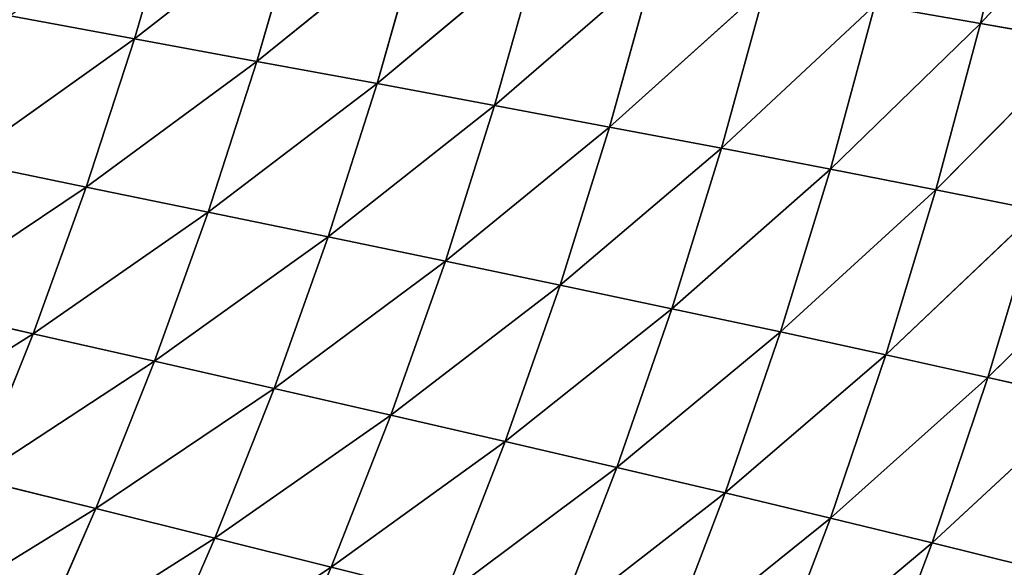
# Model space of a CAD drawing. Extents: x 0 to 605, y 0 to 400.
# Tile 909 of 1056: x 533 to 565, y 140 to 158. Entities that reach past the tile are written whole.
import ezdxf

# ---------------------------------------------------------------- set-up
doc = ezdxf.new("R2010")
doc.units = 0
doc.header["$LTSCALE"] = 25.4
doc.layers.get('0').update_dxf_attribs({"linetype": 'CONTINUOUS'})

# ---------------------------------------------------------------- blocks, each defined once
blk = doc.blocks.new('ATLANTA610_-_S_STL')
at = {"color": 0}
for p, q in [((566.112, 78.567, 259.968), (562.934, 75.192, 259.178)), ((566.112, 78.567, 259.968), (562.934, 75.192, 259.178)), ((567.928, 78.541, 254.549), (562.934, 75.192, 259.178)), ((567.928, 78.541, 254.549), (562.934, 75.192, 259.178)), ((567.928, 78.541, 254.549), (564.742, 75.172, 253.828)), ((567.928, 78.541, 254.549), (564.742, 75.172, 253.828)), ((569.556, 78.525, 249.07), (564.742, 75.172, 253.828)), ((569.556, 78.525, 249.07), (564.742, 75.172, 253.828)), ((560.94, 75.222, 264.463), (562.934, 75.192, 259.178)), ((560.94, 75.222, 264.463), (562.934, 75.192, 259.178)), ((562.934, 75.192, 259.178), (557.658, 72.005, 263.591)), ((562.934, 75.192, 259.178), (557.658, 72.005, 263.591)), ((562.934, 75.192, 259.178), (559.641, 71.98, 258.376)), ((562.934, 75.192, 259.178), (559.641, 71.98, 258.376)), ((564.742, 75.172, 253.828), (559.641, 71.98, 258.376)), ((564.742, 75.172, 253.828), (559.641, 71.98, 258.376)), ((564.742, 75.172, 253.828), (561.44, 71.964, 253.098)), ((564.742, 75.172, 253.828), (561.44, 71.964, 253.098)), ((566.365, 75.161, 248.421), (561.44, 71.964, 253.098)), ((566.365, 75.161, 248.421), (561.44, 71.964, 253.098)), ((562.934, 75.192, 259.178), (564.742, 75.172, 253.828)), ((562.934, 75.192, 259.178), (564.742, 75.172, 253.828)), ((566.365, 75.161, 248.421), (563.058, 71.959, 247.763)), ((566.365, 75.161, 248.421), (563.058, 71.959, 247.763)), ((567.804, 75.16, 242.963), (563.058, 71.959, 247.763)), ((567.804, 75.16, 242.963), (563.058, 71.959, 247.763)), ((569.061, 75.169, 237.458), (564.495, 71.965, 242.378)), ((569.061, 75.169, 237.458), (564.495, 71.965, 242.378)), ((567.804, 75.16, 242.963), (564.495, 71.965, 242.378)), ((567.804, 75.16, 242.963), (564.495, 71.965, 242.378)), ((564.742, 75.172, 253.828), (566.365, 75.161, 248.421)), ((564.742, 75.172, 253.828), (566.365, 75.161, 248.421)), ((559.641, 71.98, 258.376), (554.266, 68.952, 262.706)), ((559.641, 71.98, 258.376), (554.266, 68.952, 262.706)), ((559.641, 71.98, 258.376), (556.236, 68.931, 257.562)), ((559.641, 71.98, 258.376), (556.236, 68.931, 257.562)), ((561.44, 71.964, 253.098), (556.236, 68.931, 257.562)), ((561.44, 71.964, 253.098), (556.236, 68.931, 257.562)), ((559.641, 71.98, 258.376), (557.658, 72.005, 263.591)), ((559.641, 71.98, 258.376), (557.658, 72.005, 263.591)), ((561.44, 71.964, 253.098), (558.027, 68.921, 252.356)), ((561.44, 71.964, 253.098), (558.027, 68.921, 252.356)), ((563.058, 71.959, 247.763), (558.027, 68.921, 252.356)), ((563.058, 71.959, 247.763), (558.027, 68.921, 252.356)), ((564.495, 71.965, 242.378), (559.64, 68.921, 247.095)), ((564.495, 71.965, 242.378), (559.64, 68.921, 247.095)), ((563.058, 71.959, 247.763), (559.64, 68.921, 247.095)), ((563.058, 71.959, 247.763), (559.64, 68.921, 247.095)), ((561.44, 71.964, 253.098), (559.641, 71.98, 258.376)), ((561.44, 71.964, 253.098), (559.641, 71.98, 258.376)), ((564.495, 71.965, 242.378), (561.075, 68.933, 241.784)), ((564.495, 71.965, 242.378), (561.075, 68.933, 241.784)), ((563.058, 71.959, 247.763), (561.44, 71.964, 253.098)), ((563.058, 71.959, 247.763), (561.44, 71.964, 253.098)), ((564.495, 71.965, 242.378), (563.058, 71.959, 247.763)), ((564.495, 71.965, 242.378), (563.058, 71.959, 247.763)), ((565.754, 71.982, 236.947), (564.495, 71.965, 242.378)), ((565.754, 71.982, 236.947), (564.495, 71.965, 242.378)), ((556.236, 68.931, 257.562), (550.768, 66.062, 261.806)), ((556.236, 68.931, 257.562), (550.768, 66.062, 261.806)), ((556.236, 68.931, 257.562), (552.726, 66.046, 256.735)), ((556.236, 68.931, 257.562), (552.726, 66.046, 256.735)), ((558.027, 68.921, 252.356), (552.726, 66.046, 256.735)), ((558.027, 68.921, 252.356), (552.726, 66.046, 256.735)), ((554.266, 68.952, 262.706), (556.236, 68.931, 257.562)), ((554.266, 68.952, 262.706), (556.236, 68.931, 257.562)), ((558.027, 68.921, 252.356), (554.508, 66.04, 251.603)), ((558.027, 68.921, 252.356), (554.508, 66.04, 251.603)), ((559.64, 68.921, 247.095), (554.508, 66.04, 251.603)), ((559.64, 68.921, 247.095), (554.508, 66.04, 251.603)), ((561.075, 68.933, 241.784), (556.115, 66.046, 246.417)), ((561.075, 68.933, 241.784), (556.115, 66.046, 246.417)), ((559.64, 68.921, 247.095), (556.115, 66.046, 246.417)), ((559.64, 68.921, 247.095), (556.115, 66.046, 246.417)), ((556.236, 68.931, 257.562), (558.027, 68.921, 252.356)), ((556.236, 68.931, 257.562), (558.027, 68.921, 252.356)), ((558.027, 68.921, 252.356), (559.64, 68.921, 247.095)), ((558.027, 68.921, 252.356), (559.64, 68.921, 247.095)), ((559.64, 68.921, 247.095), (561.075, 68.933, 241.784)), ((559.64, 68.921, 247.095), (561.075, 68.933, 241.784)), ((552.726, 66.046, 256.735), (547.172, 63.333, 260.893)), ((552.726, 66.046, 256.735), (547.172, 63.333, 260.893)), ((552.726, 66.046, 256.735), (549.117, 63.32, 255.896)), ((552.726, 66.046, 256.735), (549.117, 63.32, 255.896)), ((554.508, 66.04, 251.603), (549.117, 63.32, 255.896)), ((554.508, 66.04, 251.603), (549.117, 63.32, 255.896)), ((552.726, 66.046, 256.735), (550.768, 66.062, 261.806)), ((552.726, 66.046, 256.735), (550.768, 66.062, 261.806)), ((556.115, 66.046, 246.417), (550.889, 63.32, 250.839)), ((556.115, 66.046, 246.417), (550.889, 63.32, 250.839)), ((554.508, 66.04, 251.603), (550.889, 63.32, 250.839)), ((554.508, 66.04, 251.603), (550.889, 63.32, 250.839)), ((557.548, 66.064, 241.182), (552.49, 63.331, 245.729)), ((557.548, 66.064, 241.182), (552.49, 63.331, 245.729)), ((556.115, 66.046, 246.417), (552.49, 63.331, 245.729)), ((556.115, 66.046, 246.417), (552.49, 63.331, 245.729)), ((554.508, 66.04, 251.603), (552.726, 66.046, 256.735)), ((554.508, 66.04, 251.603), (552.726, 66.046, 256.735)), ((556.115, 66.046, 246.417), (554.508, 66.04, 251.603)), ((556.115, 66.046, 246.417), (554.508, 66.04, 251.603)), ((557.548, 66.064, 241.182), (556.115, 66.046, 246.417)), ((557.548, 66.064, 241.182), (556.115, 66.046, 246.417)), ((547.172, 63.333, 260.893), (543.485, 60.759, 259.966)), ((547.172, 63.333, 260.893), (543.485, 60.759, 259.966)), ((549.117, 63.32, 255.896), (543.485, 60.759, 259.966)), ((549.117, 63.32, 255.896), (543.485, 60.759, 259.966)), ((549.117, 63.32, 255.896), (545.416, 60.751, 255.044)), ((549.117, 63.32, 255.896), (545.416, 60.751, 255.044)), ((550.889, 63.32, 250.839), (545.416, 60.751, 255.044)), ((550.889, 63.32, 250.839), (545.416, 60.751, 255.044)), ((547.172, 63.333, 260.893), (549.117, 63.32, 255.896)), ((547.172, 63.333, 260.893), (549.117, 63.32, 255.896)), ((552.49, 63.331, 245.729), (547.178, 60.755, 250.064)), ((552.49, 63.331, 245.729), (547.178, 60.755, 250.064)), ((550.889, 63.32, 250.839), (547.178, 60.755, 250.064)), ((550.889, 63.32, 250.839), (547.178, 60.755, 250.064)), ((553.921, 63.354, 240.571), (548.772, 60.77, 245.031)), ((553.921, 63.354, 240.571), (548.772, 60.77, 245.031)), ((552.49, 63.331, 245.729), (548.772, 60.77, 245.031)), ((552.49, 63.331, 245.729), (548.772, 60.77, 245.031)), ((549.117, 63.32, 255.896), (550.889, 63.32, 250.839)), ((549.117, 63.32, 255.896), (550.889, 63.32, 250.839)), ((550.889, 63.32, 250.839), (552.49, 63.331, 245.729)), ((550.889, 63.32, 250.839), (552.49, 63.331, 245.729)), ((552.49, 63.331, 245.729), (553.921, 63.354, 240.571)), ((552.49, 63.331, 245.729), (553.921, 63.354, 240.571)), ((543.485, 60.759, 259.966), (539.714, 58.338, 259.025)), ((543.485, 60.759, 259.966), (539.714, 58.338, 259.025)), ((545.416, 60.751, 255.044), (539.714, 58.338, 259.025)), ((545.416, 60.751, 255.044), (539.714, 58.338, 259.025)), ((543.485, 60.759, 259.966), (541.385, 60.779, 264.824)), ((543.485, 60.759, 259.966), (541.385, 60.779, 264.824)), ((547.178, 60.755, 250.064), (541.63, 58.334, 254.18)), ((547.178, 60.755, 250.064), (541.63, 58.334, 254.18)), ((545.416, 60.751, 255.044), (541.63, 58.334, 254.18)), ((545.416, 60.751, 255.044), (541.63, 58.334, 254.18)), ((548.772, 60.77, 245.031), (543.38, 58.341, 249.277)), ((548.772, 60.77, 245.031), (543.38, 58.341, 249.277)), ((547.178, 60.755, 250.064), (543.38, 58.341, 249.277)), ((547.178, 60.755, 250.064), (543.38, 58.341, 249.277)), ((545.416, 60.751, 255.044), (543.485, 60.759, 259.966)), ((545.416, 60.751, 255.044), (543.485, 60.759, 259.966)), ((550.199, 60.798, 239.951), (544.966, 58.36, 244.322)), ((550.199, 60.798, 239.951), (544.966, 58.36, 244.322)), ((548.772, 60.77, 245.031), (544.966, 58.36, 244.322)), ((548.772, 60.77, 245.031), (544.966, 58.36, 244.322)), ((547.178, 60.755, 250.064), (545.416, 60.751, 255.044)), ((547.178, 60.755, 250.064), (545.416, 60.751, 255.044)), ((548.772, 60.77, 245.031), (547.178, 60.755, 250.064)), ((548.772, 60.77, 245.031), (547.178, 60.755, 250.064)), ((550.199, 60.798, 239.951), (548.772, 60.77, 245.031)), ((550.199, 60.798, 239.951), (548.772, 60.77, 245.031)), ((539.714, 58.338, 259.025), (535.867, 56.065, 258.07)), ((539.714, 58.338, 259.025), (535.867, 56.065, 258.07)), ((541.63, 58.334, 254.18), (535.867, 56.065, 258.07)), ((541.63, 58.334, 254.18), (535.867, 56.065, 258.07)), ((537.633, 58.354, 263.808), (539.714, 58.338, 259.025)), ((537.633, 58.354, 263.808), (539.714, 58.338, 259.025)), ((543.38, 58.341, 249.277), (537.765, 56.064, 253.302)), ((543.38, 58.341, 249.277), (537.765, 56.064, 253.302)), ((541.63, 58.334, 254.18), (537.765, 56.064, 253.302)), ((541.63, 58.334, 254.18), (537.765, 56.064, 253.302)), ((544.966, 58.36, 244.322), (539.502, 56.074, 248.478)), ((544.966, 58.36, 244.322), (539.502, 56.074, 248.478)), ((543.38, 58.341, 249.277), (539.502, 56.074, 248.478)), ((543.38, 58.341, 249.277), (539.502, 56.074, 248.478)), ((539.714, 58.338, 259.025), (541.63, 58.334, 254.18)), ((539.714, 58.338, 259.025), (541.63, 58.334, 254.18)), ((546.389, 58.391, 239.322), (541.079, 56.096, 243.604)), ((546.389, 58.391, 239.322), (541.079, 56.096, 243.604)), ((544.966, 58.36, 244.322), (541.079, 56.096, 243.604)), ((544.966, 58.36, 244.322), (541.079, 56.096, 243.604)), ((541.63, 58.334, 254.18), (543.38, 58.341, 249.277)), ((541.63, 58.334, 254.18), (543.38, 58.341, 249.277)), ((543.38, 58.341, 249.277), (544.966, 58.36, 244.322)), ((543.38, 58.341, 249.277), (544.966, 58.36, 244.322)), ((544.966, 58.36, 244.322), (546.389, 58.391, 239.322)), ((544.966, 58.36, 244.322), (546.389, 58.391, 239.322)), ((542.497, 56.13, 238.684), (537.117, 53.971, 242.875)), ((542.497, 56.13, 238.684), (537.117, 53.971, 242.875)), ((542.497, 56.13, 238.684), (541.079, 56.096, 243.604)), ((542.497, 56.13, 238.684), (541.079, 56.096, 243.604)), ((535.867, 56.065, 258.07), (531.947, 53.933, 257.101)), ((535.867, 56.065, 258.07), (531.947, 53.933, 257.101)), ((535.867, 56.065, 258.07), (533.806, 56.078, 262.776)), ((535.867, 56.065, 258.07), (533.806, 56.078, 262.776)), ((539.502, 56.074, 248.478), (533.828, 53.934, 252.412)), ((539.502, 56.074, 248.478), (533.828, 53.934, 252.412)), ((537.765, 56.064, 253.302), (533.828, 53.934, 252.412)), ((537.765, 56.064, 253.302), (533.828, 53.934, 252.412)), ((541.079, 56.096, 243.604), (535.551, 53.947, 247.668)), ((541.079, 56.096, 243.604), (535.551, 53.947, 247.668)), ((539.502, 56.074, 248.478), (535.551, 53.947, 247.668)), ((539.502, 56.074, 248.478), (535.551, 53.947, 247.668)), ((537.765, 56.064, 253.302), (535.867, 56.065, 258.07)), ((537.765, 56.064, 253.302), (535.867, 56.065, 258.07)), ((541.079, 56.096, 243.604), (537.117, 53.971, 242.875)), ((541.079, 56.096, 243.604), (537.117, 53.971, 242.875)), ((539.502, 56.074, 248.478), (537.765, 56.064, 253.302)), ((539.502, 56.074, 248.478), (537.765, 56.064, 253.302)), ((541.079, 56.096, 243.604), (539.502, 56.074, 248.478)), ((541.079, 56.096, 243.604), (539.502, 56.074, 248.478)), ((535.551, 53.947, 247.668), (529.824, 51.938, 251.51)), ((535.551, 53.947, 247.668), (529.824, 51.938, 251.51)), ((533.828, 53.934, 252.412), (529.824, 51.938, 251.51)), ((533.828, 53.934, 252.412), (529.824, 51.938, 251.51)), ((537.117, 53.971, 242.875), (531.531, 51.953, 246.848)), ((537.117, 53.971, 242.875), (531.531, 51.953, 246.848)), ((535.551, 53.947, 247.668), (531.531, 51.953, 246.848)), ((535.551, 53.947, 247.668), (531.531, 51.953, 246.848)), ((531.947, 53.933, 257.101), (533.828, 53.934, 252.412)), ((531.947, 53.933, 257.101), (533.828, 53.934, 252.412)), ((537.117, 53.971, 242.875), (533.085, 51.978, 242.137)), ((537.117, 53.971, 242.875), (533.085, 51.978, 242.137)), ((533.828, 53.934, 252.412), (535.551, 53.947, 247.668)), ((533.828, 53.934, 252.412), (535.551, 53.947, 247.668)), ((535.551, 53.947, 247.668), (537.117, 53.971, 242.875)), ((535.551, 53.947, 247.668), (537.117, 53.971, 242.875)), ((537.117, 53.971, 242.875), (538.528, 54.007, 238.037)), ((537.117, 53.971, 242.875), (538.528, 54.007, 238.037))]:
    blk.add_line(p, q, dxfattribs=at)
mesh = blk.add_polyface(dxfattribs=at)
corners = [(560.94, 75.222, 264.463), (566.112, 78.567, 259.968), (562.934, 75.192, 259.178)]
mesh.append_faces([[corners[k] for k in face] for face in [(0, 1, 2)]], dxfattribs={"color": 0})
mesh = blk.add_polyface(dxfattribs=at)
corners = [(566.112, 78.567, 259.968), (567.928, 78.541, 254.549), (562.934, 75.192, 259.178)]
mesh.append_faces([[corners[k] for k in face] for face in [(0, 1, 2)]], dxfattribs={"color": 0})
mesh = blk.add_polyface(dxfattribs=at)
corners = [(562.934, 75.192, 259.178), (567.928, 78.541, 254.549), (564.742, 75.172, 253.828)]
mesh.append_faces([[corners[k] for k in face] for face in [(0, 1, 2)]], dxfattribs={"color": 0})
mesh = blk.add_polyface(dxfattribs=at)
corners = [(567.928, 78.541, 254.549), (569.556, 78.525, 249.07), (564.742, 75.172, 253.828)]
mesh.append_faces([[corners[k] for k in face] for face in [(0, 1, 2)]], dxfattribs={"color": 0})
mesh = blk.add_polyface(dxfattribs=at)
corners = [(564.742, 75.172, 253.828), (569.556, 78.525, 249.07), (566.365, 75.161, 248.421)]
mesh.append_faces([[corners[k] for k in face] for face in [(0, 1, 2)]], dxfattribs={"color": 0})
mesh = blk.add_polyface(dxfattribs=at)
corners = [(560.94, 75.222, 264.463), (562.934, 75.192, 259.178), (557.658, 72.005, 263.591)]
mesh.append_faces([[corners[k] for k in face] for face in [(0, 1, 2)]], dxfattribs={"color": 0})
mesh = blk.add_polyface(dxfattribs=at)
corners = [(557.658, 72.005, 263.591), (562.934, 75.192, 259.178), (559.641, 71.98, 258.376)]
mesh.append_faces([[corners[k] for k in face] for face in [(0, 1, 2)]], dxfattribs={"color": 0})
mesh = blk.add_polyface(dxfattribs=at)
corners = [(562.934, 75.192, 259.178), (564.742, 75.172, 253.828), (559.641, 71.98, 258.376)]
mesh.append_faces([[corners[k] for k in face] for face in [(0, 1, 2)]], dxfattribs={"color": 0})
mesh = blk.add_polyface(dxfattribs=at)
corners = [(559.641, 71.98, 258.376), (564.742, 75.172, 253.828), (561.44, 71.964, 253.098)]
mesh.append_faces([[corners[k] for k in face] for face in [(0, 1, 2)]], dxfattribs={"color": 0})
mesh = blk.add_polyface(dxfattribs=at)
corners = [(564.742, 75.172, 253.828), (566.365, 75.161, 248.421), (561.44, 71.964, 253.098)]
mesh.append_faces([[corners[k] for k in face] for face in [(0, 1, 2)]], dxfattribs={"color": 0})
mesh = blk.add_polyface(dxfattribs=at)
corners = [(561.44, 71.964, 253.098), (566.365, 75.161, 248.421), (563.058, 71.959, 247.763)]
mesh.append_faces([[corners[k] for k in face] for face in [(0, 1, 2)]], dxfattribs={"color": 0})
mesh = blk.add_polyface(dxfattribs=at)
corners = [(566.365, 75.161, 248.421), (567.804, 75.16, 242.963), (563.058, 71.959, 247.763)]
mesh.append_faces([[corners[k] for k in face] for face in [(0, 1, 2)]], dxfattribs={"color": 0})
mesh = blk.add_polyface(dxfattribs=at)
corners = [(563.058, 71.959, 247.763), (567.804, 75.16, 242.963), (564.495, 71.965, 242.378)]
mesh.append_faces([[corners[k] for k in face] for face in [(0, 1, 2)]], dxfattribs={"color": 0})
mesh = blk.add_polyface(dxfattribs=at)
corners = [(567.804, 75.16, 242.963), (569.061, 75.169, 237.458), (564.495, 71.965, 242.378)]
mesh.append_faces([[corners[k] for k in face] for face in [(0, 1, 2)]], dxfattribs={"color": 0})
mesh = blk.add_polyface(dxfattribs=at)
corners = [(564.495, 71.965, 242.378), (569.061, 75.169, 237.458), (565.754, 71.982, 236.947)]
mesh.append_faces([[corners[k] for k in face] for face in [(0, 1, 2)]], dxfattribs={"color": 0})
mesh = blk.add_polyface(dxfattribs=at)
corners = [(557.658, 72.005, 263.591), (559.641, 71.98, 258.376), (554.266, 68.952, 262.706)]
mesh.append_faces([[corners[k] for k in face] for face in [(0, 1, 2)]], dxfattribs={"color": 0})
mesh = blk.add_polyface(dxfattribs=at)
corners = [(554.266, 68.952, 262.706), (559.641, 71.98, 258.376), (556.236, 68.931, 257.562)]
mesh.append_faces([[corners[k] for k in face] for face in [(0, 1, 2)]], dxfattribs={"color": 0})
mesh = blk.add_polyface(dxfattribs=at)
corners = [(559.641, 71.98, 258.376), (561.44, 71.964, 253.098), (556.236, 68.931, 257.562)]
mesh.append_faces([[corners[k] for k in face] for face in [(0, 1, 2)]], dxfattribs={"color": 0})
mesh = blk.add_polyface(dxfattribs=at)
corners = [(556.236, 68.931, 257.562), (561.44, 71.964, 253.098), (558.027, 68.921, 252.356)]
mesh.append_faces([[corners[k] for k in face] for face in [(0, 1, 2)]], dxfattribs={"color": 0})
mesh = blk.add_polyface(dxfattribs=at)
corners = [(561.44, 71.964, 253.098), (563.058, 71.959, 247.763), (558.027, 68.921, 252.356)]
mesh.append_faces([[corners[k] for k in face] for face in [(0, 1, 2)]], dxfattribs={"color": 0})
mesh = blk.add_polyface(dxfattribs=at)
corners = [(558.027, 68.921, 252.356), (563.058, 71.959, 247.763), (559.64, 68.921, 247.095)]
mesh.append_faces([[corners[k] for k in face] for face in [(0, 1, 2)]], dxfattribs={"color": 0})
mesh = blk.add_polyface(dxfattribs=at)
corners = [(563.058, 71.959, 247.763), (564.495, 71.965, 242.378), (559.64, 68.921, 247.095)]
mesh.append_faces([[corners[k] for k in face] for face in [(0, 1, 2)]], dxfattribs={"color": 0})
mesh = blk.add_polyface(dxfattribs=at)
corners = [(559.64, 68.921, 247.095), (564.495, 71.965, 242.378), (561.075, 68.933, 241.784)]
mesh.append_faces([[corners[k] for k in face] for face in [(0, 1, 2)]], dxfattribs={"color": 0})
mesh = blk.add_polyface(dxfattribs=at)
corners = [(564.495, 71.965, 242.378), (565.754, 71.982, 236.947), (561.075, 68.933, 241.784)]
mesh.append_faces([[corners[k] for k in face] for face in [(0, 1, 2)]], dxfattribs={"color": 0})
mesh = blk.add_polyface(dxfattribs=at)
corners = [(554.266, 68.952, 262.706), (556.236, 68.931, 257.562), (550.768, 66.062, 261.806)]
mesh.append_faces([[corners[k] for k in face] for face in [(0, 1, 2)]], dxfattribs={"color": 0})
mesh = blk.add_polyface(dxfattribs=at)
corners = [(550.768, 66.062, 261.806), (556.236, 68.931, 257.562), (552.726, 66.046, 256.735)]
mesh.append_faces([[corners[k] for k in face] for face in [(0, 1, 2)]], dxfattribs={"color": 0})
mesh = blk.add_polyface(dxfattribs=at)
corners = [(556.236, 68.931, 257.562), (558.027, 68.921, 252.356), (552.726, 66.046, 256.735)]
mesh.append_faces([[corners[k] for k in face] for face in [(0, 1, 2)]], dxfattribs={"color": 0})
mesh = blk.add_polyface(dxfattribs=at)
corners = [(552.726, 66.046, 256.735), (558.027, 68.921, 252.356), (554.508, 66.04, 251.603)]
mesh.append_faces([[corners[k] for k in face] for face in [(0, 1, 2)]], dxfattribs={"color": 0})
mesh = blk.add_polyface(dxfattribs=at)
corners = [(558.027, 68.921, 252.356), (559.64, 68.921, 247.095), (554.508, 66.04, 251.603)]
mesh.append_faces([[corners[k] for k in face] for face in [(0, 1, 2)]], dxfattribs={"color": 0})
mesh = blk.add_polyface(dxfattribs=at)
corners = [(554.508, 66.04, 251.603), (559.64, 68.921, 247.095), (556.115, 66.046, 246.417)]
mesh.append_faces([[corners[k] for k in face] for face in [(0, 1, 2)]], dxfattribs={"color": 0})
mesh = blk.add_polyface(dxfattribs=at)
corners = [(559.64, 68.921, 247.095), (561.075, 68.933, 241.784), (556.115, 66.046, 246.417)]
mesh.append_faces([[corners[k] for k in face] for face in [(0, 1, 2)]], dxfattribs={"color": 0})
mesh = blk.add_polyface(dxfattribs=at)
corners = [(556.115, 66.046, 246.417), (561.075, 68.933, 241.784), (557.548, 66.064, 241.182)]
mesh.append_faces([[corners[k] for k in face] for face in [(0, 1, 2)]], dxfattribs={"color": 0})
mesh = blk.add_polyface(dxfattribs=at)
corners = [(550.768, 66.062, 261.806), (552.726, 66.046, 256.735), (547.172, 63.333, 260.893)]
mesh.append_faces([[corners[k] for k in face] for face in [(0, 1, 2)]], dxfattribs={"color": 0})
mesh = blk.add_polyface(dxfattribs=at)
corners = [(547.172, 63.333, 260.893), (552.726, 66.046, 256.735), (549.117, 63.32, 255.896)]
mesh.append_faces([[corners[k] for k in face] for face in [(0, 1, 2)]], dxfattribs={"color": 0})
mesh = blk.add_polyface(dxfattribs=at)
corners = [(552.726, 66.046, 256.735), (554.508, 66.04, 251.603), (549.117, 63.32, 255.896)]
mesh.append_faces([[corners[k] for k in face] for face in [(0, 1, 2)]], dxfattribs={"color": 0})
mesh = blk.add_polyface(dxfattribs=at)
corners = [(549.117, 63.32, 255.896), (554.508, 66.04, 251.603), (550.889, 63.32, 250.839)]
mesh.append_faces([[corners[k] for k in face] for face in [(0, 1, 2)]], dxfattribs={"color": 0})
mesh = blk.add_polyface(dxfattribs=at)
corners = [(554.508, 66.04, 251.603), (556.115, 66.046, 246.417), (550.889, 63.32, 250.839)]
mesh.append_faces([[corners[k] for k in face] for face in [(0, 1, 2)]], dxfattribs={"color": 0})
mesh = blk.add_polyface(dxfattribs=at)
corners = [(550.889, 63.32, 250.839), (556.115, 66.046, 246.417), (552.49, 63.331, 245.729)]
mesh.append_faces([[corners[k] for k in face] for face in [(0, 1, 2)]], dxfattribs={"color": 0})
mesh = blk.add_polyface(dxfattribs=at)
corners = [(556.115, 66.046, 246.417), (557.548, 66.064, 241.182), (552.49, 63.331, 245.729)]
mesh.append_faces([[corners[k] for k in face] for face in [(0, 1, 2)]], dxfattribs={"color": 0})
mesh = blk.add_polyface(dxfattribs=at)
corners = [(552.49, 63.331, 245.729), (557.548, 66.064, 241.182), (553.921, 63.354, 240.571)]
mesh.append_faces([[corners[k] for k in face] for face in [(0, 1, 2)]], dxfattribs={"color": 0})
mesh = blk.add_polyface(dxfattribs=at)
corners = [(541.385, 60.779, 264.824), (547.172, 63.333, 260.893), (543.485, 60.759, 259.966)]
mesh.append_faces([[corners[k] for k in face] for face in [(0, 1, 2)]], dxfattribs={"color": 0})
mesh = blk.add_polyface(dxfattribs=at)
corners = [(547.172, 63.333, 260.893), (549.117, 63.32, 255.896), (543.485, 60.759, 259.966)]
mesh.append_faces([[corners[k] for k in face] for face in [(0, 1, 2)]], dxfattribs={"color": 0})
mesh = blk.add_polyface(dxfattribs=at)
corners = [(543.485, 60.759, 259.966), (549.117, 63.32, 255.896), (545.416, 60.751, 255.044)]
mesh.append_faces([[corners[k] for k in face] for face in [(0, 1, 2)]], dxfattribs={"color": 0})
mesh = blk.add_polyface(dxfattribs=at)
corners = [(549.117, 63.32, 255.896), (550.889, 63.32, 250.839), (545.416, 60.751, 255.044)]
mesh.append_faces([[corners[k] for k in face] for face in [(0, 1, 2)]], dxfattribs={"color": 0})
mesh = blk.add_polyface(dxfattribs=at)
corners = [(545.416, 60.751, 255.044), (550.889, 63.32, 250.839), (547.178, 60.755, 250.064)]
mesh.append_faces([[corners[k] for k in face] for face in [(0, 1, 2)]], dxfattribs={"color": 0})
mesh = blk.add_polyface(dxfattribs=at)
corners = [(550.889, 63.32, 250.839), (552.49, 63.331, 245.729), (547.178, 60.755, 250.064)]
mesh.append_faces([[corners[k] for k in face] for face in [(0, 1, 2)]], dxfattribs={"color": 0})
mesh = blk.add_polyface(dxfattribs=at)
corners = [(547.178, 60.755, 250.064), (552.49, 63.331, 245.729), (548.772, 60.77, 245.031)]
mesh.append_faces([[corners[k] for k in face] for face in [(0, 1, 2)]], dxfattribs={"color": 0})
mesh = blk.add_polyface(dxfattribs=at)
corners = [(552.49, 63.331, 245.729), (553.921, 63.354, 240.571), (548.772, 60.77, 245.031)]
mesh.append_faces([[corners[k] for k in face] for face in [(0, 1, 2)]], dxfattribs={"color": 0})
mesh = blk.add_polyface(dxfattribs=at)
corners = [(548.772, 60.77, 245.031), (553.921, 63.354, 240.571), (550.199, 60.798, 239.951)]
mesh.append_faces([[corners[k] for k in face] for face in [(0, 1, 2)]], dxfattribs={"color": 0})
mesh = blk.add_polyface(dxfattribs=at)
corners = [(537.633, 58.354, 263.808), (543.485, 60.759, 259.966), (539.714, 58.338, 259.025), (541.385, 60.779, 264.824)]
mesh.append_faces([[corners[k] for k in face] for face in [(0, 1, 2), (1, 0, 3)]], dxfattribs={"vtx0": -1, "color": 0})
mesh = blk.add_polyface(dxfattribs=at)
corners = [(543.485, 60.759, 259.966), (545.416, 60.751, 255.044), (539.714, 58.338, 259.025)]
mesh.append_faces([[corners[k] for k in face] for face in [(0, 1, 2)]], dxfattribs={"color": 0})
mesh = blk.add_polyface(dxfattribs=at)
corners = [(539.714, 58.338, 259.025), (545.416, 60.751, 255.044), (541.63, 58.334, 254.18)]
mesh.append_faces([[corners[k] for k in face] for face in [(0, 1, 2)]], dxfattribs={"color": 0})
mesh = blk.add_polyface(dxfattribs=at)
corners = [(545.416, 60.751, 255.044), (547.178, 60.755, 250.064), (541.63, 58.334, 254.18)]
mesh.append_faces([[corners[k] for k in face] for face in [(0, 1, 2)]], dxfattribs={"color": 0})
mesh = blk.add_polyface(dxfattribs=at)
corners = [(541.63, 58.334, 254.18), (547.178, 60.755, 250.064), (543.38, 58.341, 249.277)]
mesh.append_faces([[corners[k] for k in face] for face in [(0, 1, 2)]], dxfattribs={"color": 0})
mesh = blk.add_polyface(dxfattribs=at)
corners = [(547.178, 60.755, 250.064), (548.772, 60.77, 245.031), (543.38, 58.341, 249.277)]
mesh.append_faces([[corners[k] for k in face] for face in [(0, 1, 2)]], dxfattribs={"color": 0})
mesh = blk.add_polyface(dxfattribs=at)
corners = [(543.38, 58.341, 249.277), (548.772, 60.77, 245.031), (544.966, 58.36, 244.322)]
mesh.append_faces([[corners[k] for k in face] for face in [(0, 1, 2)]], dxfattribs={"color": 0})
mesh = blk.add_polyface(dxfattribs=at)
corners = [(548.772, 60.77, 245.031), (550.199, 60.798, 239.951), (544.966, 58.36, 244.322)]
mesh.append_faces([[corners[k] for k in face] for face in [(0, 1, 2)]], dxfattribs={"color": 0})
mesh = blk.add_polyface(dxfattribs=at)
corners = [(544.966, 58.36, 244.322), (550.199, 60.798, 239.951), (546.389, 58.391, 239.322)]
mesh.append_faces([[corners[k] for k in face] for face in [(0, 1, 2)]], dxfattribs={"color": 0})
mesh = blk.add_polyface(dxfattribs=at)
corners = [(533.806, 56.078, 262.776), (539.714, 58.338, 259.025), (535.867, 56.065, 258.07), (537.633, 58.354, 263.808)]
mesh.append_faces([[corners[k] for k in face] for face in [(0, 1, 2), (1, 0, 3)]], dxfattribs={"vtx0": -1, "color": 0})
mesh = blk.add_polyface(dxfattribs=at)
corners = [(539.714, 58.338, 259.025), (541.63, 58.334, 254.18), (535.867, 56.065, 258.07)]
mesh.append_faces([[corners[k] for k in face] for face in [(0, 1, 2)]], dxfattribs={"color": 0})
mesh = blk.add_polyface(dxfattribs=at)
corners = [(535.867, 56.065, 258.07), (541.63, 58.334, 254.18), (537.765, 56.064, 253.302)]
mesh.append_faces([[corners[k] for k in face] for face in [(0, 1, 2)]], dxfattribs={"color": 0})
mesh = blk.add_polyface(dxfattribs=at)
corners = [(541.63, 58.334, 254.18), (543.38, 58.341, 249.277), (537.765, 56.064, 253.302)]
mesh.append_faces([[corners[k] for k in face] for face in [(0, 1, 2)]], dxfattribs={"color": 0})
mesh = blk.add_polyface(dxfattribs=at)
corners = [(537.765, 56.064, 253.302), (543.38, 58.341, 249.277), (539.502, 56.074, 248.478)]
mesh.append_faces([[corners[k] for k in face] for face in [(0, 1, 2)]], dxfattribs={"color": 0})
mesh = blk.add_polyface(dxfattribs=at)
corners = [(543.38, 58.341, 249.277), (544.966, 58.36, 244.322), (539.502, 56.074, 248.478)]
mesh.append_faces([[corners[k] for k in face] for face in [(0, 1, 2)]], dxfattribs={"color": 0})
mesh = blk.add_polyface(dxfattribs=at)
corners = [(539.502, 56.074, 248.478), (544.966, 58.36, 244.322), (541.079, 56.096, 243.604)]
mesh.append_faces([[corners[k] for k in face] for face in [(0, 1, 2)]], dxfattribs={"color": 0})
mesh = blk.add_polyface(dxfattribs=at)
corners = [(544.966, 58.36, 244.322), (546.389, 58.391, 239.322), (541.079, 56.096, 243.604)]
mesh.append_faces([[corners[k] for k in face] for face in [(0, 1, 2)]], dxfattribs={"color": 0})
mesh = blk.add_polyface(dxfattribs=at)
corners = [(541.079, 56.096, 243.604), (546.389, 58.391, 239.322), (542.497, 56.13, 238.684)]
mesh.append_faces([[corners[k] for k in face] for face in [(0, 1, 2)]], dxfattribs={"color": 0})
mesh = blk.add_polyface(dxfattribs=at)
corners = [(541.079, 56.096, 243.604), (542.497, 56.13, 238.684), (537.117, 53.971, 242.875)]
mesh.append_faces([[corners[k] for k in face] for face in [(0, 1, 2)]], dxfattribs={"color": 0})
mesh = blk.add_polyface(dxfattribs=at)
corners = [(537.117, 53.971, 242.875), (542.497, 56.13, 238.684), (538.528, 54.007, 238.037)]
mesh.append_faces([[corners[k] for k in face] for face in [(0, 1, 2)]], dxfattribs={"color": 0})
mesh = blk.add_polyface(dxfattribs=at)
corners = [(529.908, 53.943, 261.729), (535.867, 56.065, 258.07), (531.947, 53.933, 257.101), (533.806, 56.078, 262.776)]
mesh.append_faces([[corners[k] for k in face] for face in [(0, 1, 2), (1, 0, 3)]], dxfattribs={"vtx0": -1, "color": 0})
mesh = blk.add_polyface(dxfattribs=at)
corners = [(531.947, 53.933, 257.101), (537.765, 56.064, 253.302), (533.828, 53.934, 252.412), (535.867, 56.065, 258.07)]
mesh.append_faces([[corners[k] for k in face] for face in [(0, 1, 2), (1, 0, 3)]], dxfattribs={"vtx0": -1, "color": 0})
mesh = blk.add_polyface(dxfattribs=at)
corners = [(537.765, 56.064, 253.302), (539.502, 56.074, 248.478), (533.828, 53.934, 252.412)]
mesh.append_faces([[corners[k] for k in face] for face in [(0, 1, 2)]], dxfattribs={"color": 0})
mesh = blk.add_polyface(dxfattribs=at)
corners = [(533.828, 53.934, 252.412), (539.502, 56.074, 248.478), (535.551, 53.947, 247.668)]
mesh.append_faces([[corners[k] for k in face] for face in [(0, 1, 2)]], dxfattribs={"color": 0})
mesh = blk.add_polyface(dxfattribs=at)
corners = [(539.502, 56.074, 248.478), (541.079, 56.096, 243.604), (535.551, 53.947, 247.668)]
mesh.append_faces([[corners[k] for k in face] for face in [(0, 1, 2)]], dxfattribs={"color": 0})
mesh = blk.add_polyface(dxfattribs=at)
corners = [(535.551, 53.947, 247.668), (541.079, 56.096, 243.604), (537.117, 53.971, 242.875)]
mesh.append_faces([[corners[k] for k in face] for face in [(0, 1, 2)]], dxfattribs={"color": 0})
mesh = blk.add_polyface(dxfattribs=at)
corners = [(527.962, 51.935, 256.119), (533.828, 53.934, 252.412), (529.824, 51.938, 251.51), (531.947, 53.933, 257.101)]
mesh.append_faces([[corners[k] for k in face] for face in [(0, 1, 2), (1, 0, 3)]], dxfattribs={"vtx0": -1, "color": 0})
mesh = blk.add_polyface(dxfattribs=at)
corners = [(533.828, 53.934, 252.412), (535.551, 53.947, 247.668), (529.824, 51.938, 251.51)]
mesh.append_faces([[corners[k] for k in face] for face in [(0, 1, 2)]], dxfattribs={"color": 0})
mesh = blk.add_polyface(dxfattribs=at)
corners = [(529.824, 51.938, 251.51), (535.551, 53.947, 247.668), (531.531, 51.953, 246.848)]
mesh.append_faces([[corners[k] for k in face] for face in [(0, 1, 2)]], dxfattribs={"color": 0})
mesh = blk.add_polyface(dxfattribs=at)
corners = [(535.551, 53.947, 247.668), (537.117, 53.971, 242.875), (531.531, 51.953, 246.848)]
mesh.append_faces([[corners[k] for k in face] for face in [(0, 1, 2)]], dxfattribs={"color": 0})
mesh = blk.add_polyface(dxfattribs=at)
corners = [(531.531, 51.953, 246.848), (537.117, 53.971, 242.875), (533.085, 51.978, 242.137)]
mesh.append_faces([[corners[k] for k in face] for face in [(0, 1, 2)]], dxfattribs={"color": 0})
mesh = blk.add_polyface(dxfattribs=at)
corners = [(537.117, 53.971, 242.875), (538.528, 54.007, 238.037), (533.085, 51.978, 242.137)]
mesh.append_faces([[corners[k] for k in face] for face in [(0, 1, 2)]], dxfattribs={"color": 0})

msp = doc.modelspace()

# ---------------------------------------------------------------- block references
at = {"color": 254, "extrusion": (0, -1, 5.55112e-17)}
msp.add_blockref('ATLANTA610_-_S_STL', (-0.269, -0.066, -399.883), dxfattribs=at)

doc.saveas('drawing.dxf')
